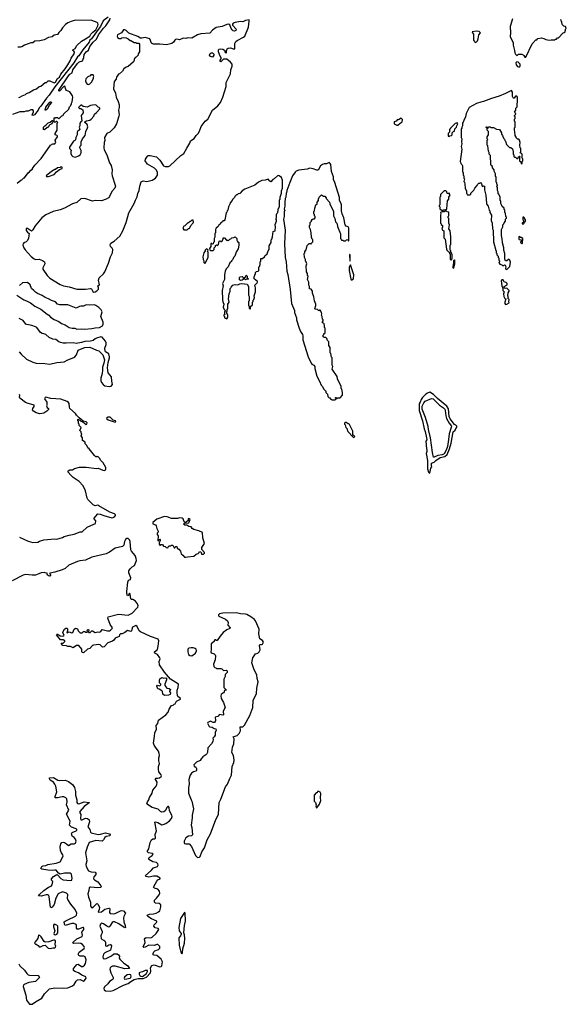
# Model space of a CAD drawing. Extents: x 2293139 to 2515392, y 824115 to 1006937.
# Tile 382 of 417: x 2498313 to 2506740, y 856242 to 871420. Entities that reach past the tile are written whole.
import ezdxf

# ---------------------------------------------------------------- set-up
doc = ezdxf.new("R2010")
doc.units = 0

msp = doc.modelspace()

# ---------------------------------------------------------------- linework, layer by layer
at = {"layer": '0CON10XD'}
for points in [[(2499675, 871459), (2499598, 871402), (2499556, 871315), (2499525, 871267), (2499418, 871125), (2499395, 871105), (2499382, 871075), (2499287, 870953), (2499225, 870862), (2499205, 870845), (2499145, 870755), (2498857, 870383), (2498767, 870255), (2498728, 870212), (2498640, 870085), (2498611, 870059), (2498595, 870025), (2498539, 869955), (2498515, 869942), (2498507, 869947), (2498509, 869965), (2498527, 869997), (2498527, 870017), (2498515, 870030), (2498485, 870028), (2498445, 870010), (2498405, 870008), (2498382, 869998), (2498315, 869998), (2498202, 869958)], [(2498275, 868900), (2498332, 868948), (2498345, 868950), (2498375, 868980), (2498385, 868980), (2498443, 869057), (2498466, 869074), (2498485, 869100), (2498510, 869115), (2498510, 869125), (2498544, 869176), (2498645, 869280), (2498668, 869315), (2498787, 869483), (2498825, 869508), (2498855, 869508), (2498872, 869525), (2498860, 869565), (2498897, 869613), (2498898, 869625), (2498890, 869635), (2498860, 869645), (2498860, 869665), (2498890, 869715), (2498890, 869825), (2498900, 869835), (2498885, 869850), (2498875, 869850), (2498865, 869840), (2498842, 869842), (2498842, 869898), (2498855, 869910), (2498865, 869900), (2498875, 869910), (2498895, 869910), (2498915, 869890), (2498962, 869938), (2498978, 869942), (2498988, 869952), (2498990, 869965), (2499068, 870042), (2499080, 870075), (2499100, 870095), (2499100, 870105), (2499110, 870115), (2499110, 870135), (2499120, 870155), (2499132, 870225), (2499127, 870245), (2499085, 870307), (2499036, 870326), (2499022, 870342), (2499008, 870395), (2498995, 870392), (2498925, 870320), (2498915, 870322), (2498917, 870335), (2499063, 870555), (2499085, 870578), (2499120, 870600), (2499130, 870645), (2499204, 870746), (2499225, 870766), (2499245, 870776), (2499271, 870779), (2499282, 870788), (2499302, 870835), (2499305, 870885), (2499335, 870926), (2499372, 870948), (2499395, 871007), (2499447, 871075), (2499498, 871122), (2499530, 871185), (2499603, 871287), (2499643, 871327), (2499701, 871419), (2499707, 871445)], [(2498298, 870222), (2498317, 870223), (2498353, 870247), (2498400, 870265), (2498418, 870282), (2498460, 870295), (2498523, 870337), (2498570, 870355), (2498615, 870390), (2498637, 870393), (2498705, 870450), (2498727, 870453), (2498753, 870477), (2498775, 870478), (2498845, 870446), (2498864, 870455), (2498897, 870513), (2498925, 870536), (2498948, 870582), (2499015, 870663), (2499055, 870722), (2499091, 870785), (2499104, 870825), (2499151, 870895), (2499157, 870917), (2499146, 870936), (2499132, 870945), (2499132, 870955), (2499166, 870974), (2499196, 871024), (2499265, 871090), (2499328, 871125), (2499395, 871166), (2499411, 871199), (2499440, 871230), (2499487, 871263), (2499517, 871325), (2499520, 871345), (2499515, 871366), (2499505, 871377), (2499425, 871405), (2499175, 871412), (2499105, 871393), (2499055, 871369), (2499021, 871345), (2498973, 871295), (2498949, 871251), (2498915, 871222), (2498903, 871197), (2498895, 871192), (2498845, 871182), (2498815, 871158), (2498755, 871146), (2498689, 871111), (2498625, 871096), (2498545, 871087), (2498515, 871062), (2498485, 871062), (2498458, 871055), (2498388, 871025), (2498345, 870999), (2498325, 870994), (2498285, 870997)], [(2499455, 867221), (2499475, 867223), (2499502, 867238), (2499526, 867265), (2499528, 867285), (2499519, 867315), (2499541, 867335), (2499529, 867405), (2499538, 867442), (2499605, 867503), (2499625, 867532), (2499681, 867665), (2499712, 867765), (2499741, 867825), (2499748, 867878), (2499739, 867899), (2499714, 867925), (2499708, 867955), (2499720, 867975), (2499769, 868005), (2499857, 868085), (2499901, 868165), (2499956, 868295), (2499997, 868443), (2500076, 868584), (2500100, 868640), (2500125, 868690), (2500132, 868738), (2500156, 868785), (2500166, 868854), (2500185, 868920), (2500215, 868936), (2500275, 868924), (2500355, 868945), (2500405, 868977), (2500437, 869025), (2500435, 869068), (2500417, 869107), (2500392, 869132), (2500285, 869194), (2500247, 869245), (2500250, 869270), (2500282, 869318), (2500295, 869326), (2500325, 869326), (2500424, 869304), (2500475, 869253), (2500530, 869165), (2500555, 869157), (2500605, 869157), (2500625, 869167), (2500795, 869325), (2500841, 869355), (2500891, 869441), (2500934, 869515), (2500946, 869554), (2501005, 869587), (2501035, 869635), (2501065, 869666), (2501085, 869700), (2501108, 869775), (2501172, 869855), (2501212, 869888), (2501286, 870025), (2501365, 870091), (2501411, 870145), (2501446, 870225), (2501495, 870390), (2501495, 870450), (2501561, 870585), (2501569, 870645), (2501586, 870705), (2501587, 870735), (2501563, 870763), (2501505, 870810), (2501455, 870810), (2501415, 870770), (2501403, 870783), (2501402, 870795), (2501420, 870815), (2501420, 870835), (2501402, 870855), (2501379, 870925), (2501380, 870955), (2501388, 870965), (2501415, 870973), (2501447, 870967), (2501468, 870948), (2501480, 870915), (2501495, 870910), (2501500, 870915), (2501500, 870945), (2501508, 870952), (2501512, 870968), (2501525, 870980), (2501565, 870988), (2501605, 870970), (2501628, 870972), (2501628, 871032), (2501632, 871055), (2501647, 871083), (2501665, 871098), (2501765, 871148), (2501782, 871165), (2501841, 871305), (2501851, 871395), (2501848, 871418), (2501792, 871405), (2501755, 871387), (2501715, 871390), (2501635, 871379), (2501602, 871365), (2501592, 871352), (2501592, 871335), (2501652, 871275), (2501643, 871255), (2501625, 871241), (2501605, 871246), (2501586, 871265), (2501573, 871285), (2501553, 871343), (2501535, 871349), (2501505, 871346), (2501435, 871313), (2501342, 871298), (2501283, 871257), (2501245, 871210), (2501105, 871202), (2501056, 871184), (2500965, 871136), (2500905, 871141), (2500875, 871131), (2500845, 871135), (2500825, 871131), (2500775, 871107), (2500735, 871118), (2500716, 871115), (2500703, 871105), (2500686, 871075), (2500656, 871054), (2500575, 871030), (2500475, 871042), (2500375, 871042), (2500345, 871058), (2500320, 871125), (2500245, 871147), (2500195, 871134), (2500175, 871136), (2500135, 871160), (2499995, 871210), (2499955, 871255), (2499935, 871264), (2499915, 871262), (2499881, 871219), (2499823, 871185), (2499813, 871165), (2499822, 871145), (2499845, 871130), (2499875, 871130), (2499885, 871140), (2499913, 871147), (2499955, 871142), (2499986, 871126), (2500015, 871100), (2500025, 871100), (2500075, 871070), (2500105, 871070), (2500115, 871060), (2500148, 871058), (2500160, 871045), (2500160, 870925), (2500140, 870895), (2500138, 870872), (2500108, 870842), (2500092, 870838), (2500088, 870822), (2500080, 870815), (2500080, 870795), (2500065, 870770), (2499985, 870700), (2499955, 870690), (2499920, 870660), (2499896, 870624), (2499850, 870585), (2499835, 870580), (2499804, 870536), (2499802, 870515), (2499798, 870502), (2499770, 870465), (2499759, 870355), (2499788, 870285), (2499798, 870225), (2499829, 870159), (2499844, 870105), (2499847, 870065), (2499837, 870025), (2499846, 869955), (2499843, 869935), (2499806, 869815), (2499768, 869755), (2499703, 869685), (2499655, 869663), (2499621, 869605), (2499627, 869555), (2499614, 869526), (2499610, 869445), (2499613, 869413), (2499654, 869335), (2499699, 869215), (2499722, 869172), (2499739, 869105), (2499734, 869045), (2499739, 869015), (2499785, 868868), (2499789, 868855), (2499780, 868825), (2499731, 868769), (2499698, 868695), (2499681, 868675), (2499648, 868652), (2499575, 868626), (2499475, 868632), (2499435, 868623), (2499315, 868661), (2499255, 868659), (2499195, 868604), (2499128, 868582), (2499005, 868514), (2498935, 868487), (2498830, 868465), (2498716, 868414), (2498653, 868367), (2498550, 868240), (2498515, 868182), (2498495, 868162), (2498433, 868203), (2498415, 868203), (2498415, 868172), (2498435, 868144), (2498458, 868125), (2498456, 868095), (2498448, 868045), (2498428, 868012), (2498413, 867997), (2498375, 867979), (2498366, 867965), (2498363, 867943), (2498375, 867901), (2498395, 867871), (2498489, 867769), (2498535, 867732), (2498555, 867724), (2498615, 867727), (2498665, 867710), (2498695, 867687), (2498702, 867655), (2498668, 867595), (2498670, 867575), (2498738, 867478), (2498777, 867437), (2498935, 867337), (2498986, 867316), (2499075, 867301), (2499195, 867264), (2499325, 867266), (2499405, 867278), (2499420, 867270), (2499438, 867228), (2499455, 867221)], [(2505911, 871435), (2505872, 871315), (2505879, 871215), (2505875, 871160), (2505922, 871065), (2505920, 871025), (2505943, 870945), (2505945, 870910), (2505955, 870890), (2505975, 870870), (2505988, 870872), (2506005, 870890), (2506055, 870890), (2506088, 870868), (2506090, 870855), (2506102, 870842), (2506115, 870840)], [(2506115, 870840), (2506215, 871050), (2506272, 871108), (2506285, 871110), (2506302, 871128), (2506355, 871140), (2506392, 871132), (2506423, 871113), (2506475, 871102), (2506505, 871110), (2506565, 871110), (2506572, 871118), (2506588, 871122), (2506602, 871138), (2506618, 871142), (2506692, 871218), (2506708, 871222), (2506720, 871235), (2506722, 871248), (2506730, 871255), (2506730, 871275), (2506740, 871285), (2506730, 871315), (2506702, 871322), (2506682, 871342), (2506678, 871358), (2506670, 871365), (2506670, 871385), (2506660, 871395), (2506660, 871415), (2506650, 871425)], [(2505345, 871070), (2505370, 871095), (2505382, 871125), (2505392, 871185), (2505418, 871215), (2505395, 871239), (2505355, 871242), (2505288, 871232), (2505292, 871215), (2505310, 871195), (2505310, 871105), (2505322, 871082), (2505332, 871072), (2505345, 871070)], [(2501285, 870840), (2501255, 870853), (2501241, 870875), (2501250, 870900), (2501265, 870908), (2501285, 870908), (2501307, 870887), (2501308, 870875), (2501285, 870840)], [(2506015, 870688), (2506028, 870705), (2506030, 870735), (2506000, 870765), (2505975, 870772), (2505964, 870756), (2505965, 870722), (2505986, 870696), (2506015, 870688)], [(2499375, 870423), (2499395, 870432), (2499418, 870455), (2499450, 870515), (2499450, 870535), (2499458, 870545), (2499445, 870570), (2499412, 870568), (2499398, 870552), (2499365, 870540), (2499333, 870507), (2499328, 870475), (2499337, 870447), (2499355, 870428), (2499375, 870423)], [(2505825, 867570), (2505870, 867615), (2505877, 867683), (2505868, 867715), (2505855, 867730), (2505825, 867700), (2505802, 867702), (2505798, 867718), (2505790, 867725), (2505792, 867815), (2505778, 867865), (2505777, 867903), (2505758, 867978), (2505753, 868043), (2505740, 868095), (2505740, 868165), (2505743, 868187), (2505760, 868225), (2505760, 868255), (2505778, 868272), (2505782, 868288), (2505800, 868315), (2505800, 868345), (2505818, 868362), (2505820, 868375), (2505810, 868385), (2505800, 868435), (2505790, 868445), (2505790, 868485), (2505780, 868495), (2505780, 868515), (2505752, 868542), (2505748, 868558), (2505730, 868585), (2505730, 868625), (2505720, 868635), (2505718, 868685), (2505698, 868728), (2505690, 868735), (2505690, 868765), (2505680, 868785), (2505680, 868835), (2505670, 868845), (2505678, 868875), (2505670, 868885), (2505670, 868905), (2505660, 868915), (2505660, 868995), (2505650, 869005), (2505648, 869045), (2505630, 869085), (2505627, 869107), (2505600, 869135), (2505600, 869155), (2505583, 869173), (2505578, 869188), (2505570, 869325), (2505550, 869345), (2505550, 869375), (2505540, 869395), (2505530, 869475), (2505520, 869485), (2505520, 869565), (2505530, 869575), (2505520, 869585), (2505520, 869615), (2505540, 869645), (2505540, 869695), (2505520, 869715), (2505520, 869750), (2505500, 869765), (2505515, 869770), (2505520, 869750), (2505535, 869750), (2505542, 869768), (2505565, 869770), (2505575, 869760), (2505615, 869760), (2505665, 869730), (2505708, 869728), (2505740, 869675), (2505740, 869655), (2505757, 869637), (2505770, 869595), (2505787, 869577), (2505790, 869555), (2505800, 869545), (2505820, 869495), (2505862, 869452), (2505885, 869450), (2505908, 869428), (2505920, 869385), (2505920, 869345), (2505930, 869335), (2505932, 869312), (2505942, 869302), (2505958, 869298), (2505975, 869280), (2505995, 869280), (2506002, 869308), (2506018, 869318), (2506030, 869305), (2506020, 869295), (2506020, 869245), (2506038, 869228), (2506045, 869200), (2506058, 869202), (2506060, 869235), (2506070, 869245), (2506070, 869275), (2506060, 869285), (2506060, 869345), (2506048, 869358), (2506030, 869365), (2506032, 869378), (2506040, 869385), (2506040, 869435), (2506030, 869445), (2506022, 869485), (2506028, 869525), (2506020, 869565), (2506008, 869578), (2505985, 869580), (2505972, 869592), (2505968, 869608), (2505950, 869635), (2505948, 869695), (2505940, 869715), (2505940, 869755), (2505950, 869765), (2505950, 869845), (2505940, 869855), (2505940, 869885), (2505950, 869895), (2505950, 869925), (2505942, 869932), (2505940, 869945), (2505960, 869965), (2505958, 869978), (2505940, 869995), (2505960, 870025), (2505962, 870058), (2505980, 870075), (2505980, 870135), (2505990, 870145), (2505990, 870225), (2505975, 870240), (2505955, 870240), (2505938, 870212), (2505925, 870210), (2505920, 870215), (2505912, 870235), (2505912, 870305), (2505895, 870330), (2505805, 870283), (2505705, 870242), (2505585, 870206), (2505463, 870157), (2505420, 870150), (2505355, 870127), (2505241, 870065), (2505198, 869975), (2505185, 869920), (2505158, 869865), (2505152, 869838), (2505140, 869825), (2505140, 869785), (2505130, 869765), (2505130, 869745), (2505120, 869735), (2505120, 869605), (2505128, 869585), (2505122, 869535), (2505128, 869505), (2505120, 869465), (2505130, 869425), (2505102, 869235), (2505110, 869225), (2505112, 869202), (2505128, 869188), (2505138, 869165), (2505140, 869075), (2505150, 869065), (2505150, 869025), (2505160, 869015), (2505160, 868975), (2505168, 868965), (2505160, 868925), (2505170, 868915), (2505178, 868885), (2505180, 868825), (2505200, 868775), (2505200, 868745), (2505208, 868738), (2505212, 868722), (2505258, 868722), (2505268, 868732), (2505270, 868745), (2505315, 868790), (2505330, 868825), (2505368, 868862), (2505372, 868878), (2505392, 868898), (2505405, 868900), (2505415, 868910), (2505432, 868892), (2505442, 868852), (2505455, 868850), (2505465, 868860), (2505480, 868855), (2505480, 868795), (2505498, 868715), (2505510, 868585), (2505515, 868570), (2505537, 868547), (2505553, 868483), (2505560, 868475), (2505560, 868445), (2505588, 868405), (2505582, 868325), (2505598, 868285), (2505602, 868195), (2505612, 868175), (2505620, 867995), (2505653, 867863), (2505660, 867855), (2505660, 867825), (2505668, 867818), (2505670, 867795), (2505690, 867775), (2505690, 867755), (2505700, 867745), (2505700, 867715), (2505710, 867705), (2505710, 867685), (2505702, 867675), (2505715, 867650), (2505745, 867640), (2505755, 867630), (2505775, 867630), (2505785, 867640), (2505798, 867638), (2505808, 867615), (2505802, 867585), (2505810, 867575), (2505825, 867570)], [(2498715, 870023), (2498704, 870025), (2498715, 870071), (2498775, 870149), (2498786, 870156), (2498800, 870155), (2498802, 870145), (2498773, 870107), (2498737, 870043), (2498715, 870023)], [(2499175, 869303), (2499221, 869319), (2499243, 869337), (2499258, 869365), (2499262, 869405), (2499238, 869445), (2499245, 869470), (2499262, 869488), (2499258, 869535), (2499280, 869585), (2499320, 869635), (2499332, 869695), (2499359, 869751), (2499362, 869768), (2499352, 869805), (2499318, 869835), (2499318, 869845), (2499345, 869859), (2499395, 869870), (2499416, 869884), (2499457, 869935), (2499467, 869965), (2499495, 869987), (2499548, 870045), (2499550, 870055), (2499540, 870065), (2499525, 870070), (2499491, 870101), (2499475, 870106), (2499435, 870103), (2499404, 870096), (2499355, 870072), (2499293, 870083), (2499265, 870100), (2499255, 870100), (2499220, 870065), (2499233, 870053), (2499255, 870050), (2499285, 870030), (2499292, 869985), (2499258, 869942), (2499270, 869855), (2499254, 869846), (2499242, 869825), (2499239, 869781), (2499228, 869765), (2499238, 869725), (2499232, 869715), (2499203, 869697), (2499198, 869685), (2499200, 869645), (2499178, 869602), (2499171, 869569), (2499163, 869557), (2499144, 869546), (2499080, 869455), (2499080, 869435), (2499110, 869405), (2499102, 869398), (2499103, 869355), (2499113, 869333), (2499133, 869313), (2499175, 869303)], [(2498695, 869720), (2498680, 869725), (2498680, 869765), (2498700, 869785), (2498718, 869792), (2498752, 869828), (2498785, 869840), (2498812, 869868), (2498818, 869868), (2498828, 869858), (2498830, 869845), (2498812, 869828), (2498810, 869815), (2498775, 869800), (2498760, 869785), (2498755, 869770), (2498745, 869760), (2498735, 869760), (2498695, 869720)], [(2504125, 869792), (2504145, 869794), (2504176, 869824), (2504209, 869845), (2504212, 869882), (2504195, 869900), (2504155, 869878), (2504135, 869880), (2504115, 869858), (2504084, 869845), (2504085, 869812), (2504125, 869792)], [(2504935, 869620), (2504945, 869630), (2504968, 869632), (2504980, 869645), (2504982, 869678), (2505002, 869698), (2505018, 869702), (2505020, 869735), (2505048, 869762), (2505050, 869785), (2505070, 869815), (2505058, 869828), (2505025, 869820), (2504953, 869747), (2504940, 869725), (2504940, 869685), (2504920, 869665), (2504920, 869625), (2504935, 869620)], [(2498725, 869000), (2498755, 869002), (2498845, 869034), (2498880, 869075), (2498925, 869110), (2498970, 869125), (2498968, 869148), (2498945, 869150), (2498935, 869140), (2498895, 869138), (2498865, 869110), (2498855, 869110), (2498805, 869080), (2498720, 869015), (2498725, 869000)], [(2503175, 865560), (2503190, 865575), (2503180, 865585), (2503182, 865598), (2503190, 865595), (2503190, 865580), (2503205, 865580), (2503215, 865590), (2503255, 865590), (2503288, 865632), (2503290, 865675), (2503280, 865725), (2503270, 865735), (2503270, 865765), (2503212, 865885), (2503205, 865920), (2503132, 866035), (2503140, 866075), (2503132, 866095), (2503130, 866205), (2503120, 866215), (2503110, 866275), (2503100, 866285), (2503100, 866365), (2503080, 866395), (2503080, 866455), (2503060, 866475), (2503050, 866505), (2503035, 866520), (2503005, 866522), (2502993, 866533), (2502990, 866555), (2503000, 866565), (2503000, 866575), (2503020, 866595), (2503020, 866665), (2503012, 866675), (2503012, 866705), (2503005, 866730), (2502974, 866754), (2502990, 866775), (2502990, 866795), (2502980, 866805), (2502978, 866845), (2502968, 866865), (2502972, 866885), (2502968, 866905), (2502945, 866940), (2502935, 866940), (2502925, 866930), (2502905, 866950), (2502868, 866958), (2502862, 866965), (2502880, 867015), (2502880, 867035), (2502858, 867085), (2502847, 867145), (2502828, 867205), (2502826, 867236), (2502808, 867268), (2502783, 867273), (2502780, 867305), (2502768, 867328), (2502768, 867375), (2502752, 867415), (2502758, 867465), (2502750, 867475), (2502748, 867505), (2502732, 867535), (2502730, 867625), (2502738, 867655), (2502730, 867685), (2502720, 867695), (2502720, 867725), (2502702, 867755), (2502700, 867815), (2502710, 867825), (2502710, 867845), (2502727, 867873), (2502743, 867937), (2502775, 867970), (2502795, 867970), (2502805, 867960), (2502810, 867975), (2502830, 867995), (2502830, 868025), (2502820, 868035), (2502812, 868065), (2502808, 868135), (2502797, 868187), (2502780, 868215), (2502780, 868245), (2502790, 868255), (2502790, 868295), (2502810, 868315), (2502810, 868325), (2502822, 868338), (2502835, 868350), (2502858, 868352), (2502870, 868365), (2502868, 868388), (2502860, 868395), (2502860, 868415), (2502850, 868425), (2502850, 868465), (2502857, 868473), (2502862, 868512), (2502880, 868565), (2502898, 868582), (2502900, 868605), (2502920, 868635), (2502920, 868665), (2502930, 868675), (2502930, 868685), (2502965, 868720), (2502995, 868700), (2503015, 868700), (2503040, 868675), (2503040, 868665), (2503087, 868607), (2503093, 868583), (2503150, 868465), (2503152, 868395), (2503172, 868355), (2503183, 868303), (2503200, 868285), (2503207, 868267), (2503213, 868233), (2503257, 868117), (2503260, 868045), (2503268, 868038), (2503272, 868022), (2503295, 868020), (2503305, 868010), (2503335, 868010), (2503352, 868028), (2503365, 868030), (2503382, 868012), (2503387, 868013), (2503385, 868208), (2503375, 868227), (2503345, 868236), (2503330, 868255), (2503310, 868365), (2503286, 868425), (2503276, 868475), (2503274, 868565), (2503265, 868596), (2503241, 868631), (2503245, 868677), (2503169, 868909), (2503152, 868955), (2503151, 868995), (2503122, 869082), (2503110, 869185), (2503101, 869205), (2503085, 869219), (2503045, 869197), (2503005, 869200), (2502981, 869189), (2502952, 869165), (2502915, 869102), (2502895, 869100), (2502835, 869122), (2502785, 869130), (2502745, 869117), (2502615, 869101), (2502576, 869084), (2502560, 869070), (2502519, 869011), (2502475, 868910), (2502433, 868787), (2502427, 868753), (2502420, 868745), (2502418, 868685), (2502408, 868662), (2502402, 868605), (2502402, 868545), (2502392, 868505), (2502398, 868475), (2502392, 868465), (2502392, 868385), (2502378, 868345), (2502403, 868173), (2502396, 867965), (2502403, 867755), (2502419, 867685), (2502429, 867545), (2502445, 867490), (2502481, 867261), (2502504, 867045), (2502547, 866935), (2502548, 866905), (2502580, 866825), (2502580, 866795), (2502623, 866665), (2502644, 866614), (2502674, 866565), (2502680, 866545), (2502676, 866484), (2502760, 866225), (2502804, 866125), (2502815, 866110), (2502848, 866095), (2502862, 866075), (2502863, 866045), (2502892, 865925), (2502937, 865847), (2502962, 865785), (2502982, 865765), (2502995, 865730), (2503030, 865695), (2503033, 865673), (2503057, 865647), (2503065, 865610), (2503085, 865590), (2503098, 865588), (2503102, 865572), (2503115, 865570), (2503125, 865560), (2503175, 865560)], [(2501505, 866810), (2501520, 866835), (2501520, 866875), (2501512, 866882), (2501500, 866915), (2501510, 866925), (2501510, 866955), (2501520, 866965), (2501520, 867035), (2501540, 867065), (2501532, 867115), (2501542, 867195), (2501560, 867235), (2501560, 867275), (2501570, 867285), (2501572, 867298), (2501600, 867325), (2501635, 867340), (2501675, 867332), (2501705, 867348), (2501735, 867352), (2501820, 867345), (2501840, 867305), (2501840, 867175), (2501850, 867155), (2501850, 867085), (2501840, 867075), (2501840, 867015), (2501850, 867005), (2501850, 866975), (2501865, 866960), (2501870, 866965), (2501872, 866998), (2501900, 867025), (2501900, 867065), (2501910, 867075), (2501910, 867095), (2501920, 867105), (2501932, 867138), (2501930, 867165), (2501948, 867225), (2501948, 867285), (2501940, 867325), (2501976, 867364), (2501980, 867375), (2501980, 867385), (2501930, 867425), (2501930, 867455), (2501950, 867505), (2501950, 867525), (2501965, 867540), (2501988, 867542), (2502000, 867555), (2502000, 867605), (2502010, 867615), (2502020, 867645), (2502020, 867685), (2502030, 867695), (2502032, 867738), (2502055, 867740), (2502088, 867762), (2502092, 867778), (2502128, 867812), (2502142, 867858), (2502160, 867875), (2502160, 867935), (2502190, 867985), (2502190, 868025), (2502200, 868035), (2502210, 868075), (2502220, 868155), (2502250, 868165), (2502258, 868225), (2502252, 868265), (2502270, 868315), (2502270, 868335), (2502262, 868345), (2502270, 868365), (2502270, 868415), (2502275, 868430), (2502290, 868445), (2502290, 868465), (2502300, 868475), (2502300, 868505), (2502310, 868515), (2502320, 868545), (2502320, 868645), (2502330, 868655), (2502330, 868685), (2502350, 868745), (2502348, 868782), (2502362, 868825), (2502363, 868945), (2502350, 868985), (2502315, 869012), (2502305, 869018), (2502285, 869012), (2502235, 868968), (2502215, 868957), (2502185, 868922), (2502168, 868928), (2502145, 868962), (2502095, 868947), (2502045, 868940), (2501996, 868914), (2501940, 868870), (2501785, 868807), (2501745, 868782), (2501705, 868740), (2501683, 868737), (2501665, 868720), (2501655, 868720), (2501630, 868695), (2501625, 868680), (2501592, 868648), (2501590, 868635), (2501560, 868595), (2501560, 868585), (2501530, 868535), (2501520, 868485), (2501510, 868475), (2501507, 868453), (2501498, 868442), (2501477, 868333), (2501465, 868320), (2501442, 868318), (2501438, 868302), (2501410, 868285), (2501410, 868275), (2501385, 868250), (2501375, 868230), (2501340, 868205), (2501332, 868185), (2501330, 868135), (2501320, 868125), (2501320, 868065), (2501310, 868045), (2501310, 867995), (2501300, 867985), (2501298, 867962), (2501285, 867960), (2501275, 867970), (2501262, 867968), (2501260, 867925), (2501240, 867895), (2501242, 867872), (2501255, 867860), (2501298, 867862), (2501310, 867875), (2501310, 867905), (2501330, 867925), (2501332, 867938), (2501345, 867950), (2501355, 867940), (2501368, 867942), (2501380, 867955), (2501390, 868005), (2501405, 868010), (2501415, 868000), (2501428, 868002), (2501450, 868035), (2501452, 868058), (2501468, 868058), (2501502, 868022), (2501515, 868020), (2501525, 868010), (2501552, 868038), (2501568, 868042), (2501582, 868058), (2501615, 868060), (2501622, 868068), (2501635, 868070), (2501658, 868048), (2501662, 868022), (2501668, 868018), (2501672, 868002), (2501690, 867985), (2501692, 867945), (2501682, 867885), (2501653, 867847), (2501647, 867823), (2501630, 867775), (2501610, 867755), (2501600, 867725), (2501580, 867705), (2501578, 867692), (2501555, 867670), (2501525, 867610), (2501495, 867580), (2501478, 867545), (2501468, 867485), (2501468, 867415), (2501438, 867355), (2501448, 867315), (2501433, 867245), (2501438, 867105), (2501443, 867073), (2501460, 867035), (2501452, 866988), (2501463, 866953), (2501480, 866935), (2501480, 866925), (2501470, 866915), (2501470, 866885), (2501480, 866875), (2501462, 866868), (2501460, 866855), (2501470, 866845), (2501472, 866822), (2501505, 866810)], [(2504835, 868480), (2504843, 868487), (2504875, 868490), (2504900, 868505), (2504910, 868625), (2504930, 868655), (2504930, 868685), (2504948, 868715), (2504940, 868725), (2504938, 868748), (2504925, 868740), (2504902, 868742), (2504900, 868765), (2504885, 868780), (2504855, 868780), (2504842, 868768), (2504800, 868725), (2504800, 868695), (2504790, 868685), (2504790, 868565), (2504782, 868558), (2504780, 868545), (2504790, 868535), (2504790, 868505), (2504825, 868480), (2504835, 868480)], [(2504975, 867720), (2504982, 867755), (2504980, 867805), (2504972, 867812), (2504970, 867825), (2504960, 867835), (2504960, 867855), (2504950, 867865), (2504950, 867945), (2504960, 867955), (2504960, 868075), (2504948, 868165), (2504930, 868195), (2504938, 868255), (2504930, 868285), (2504930, 868355), (2504920, 868365), (2504920, 868385), (2504930, 868395), (2504930, 868455), (2504905, 868460), (2504895, 868470), (2504875, 868470), (2504855, 868460), (2504825, 868460), (2504800, 868445), (2504808, 868425), (2504800, 868405), (2504800, 868365), (2504808, 868355), (2504800, 868345), (2504800, 868285), (2504810, 868275), (2504812, 868262), (2504830, 868245), (2504830, 868215), (2504822, 868205), (2504830, 868175), (2504850, 868165), (2504850, 868055), (2504870, 868035), (2504893, 867883), (2504900, 867865), (2504922, 867842), (2504938, 867838), (2504940, 867815), (2504950, 867805), (2504950, 867725), (2504975, 867720)], [(2506075, 868270), (2506090, 868285), (2506092, 868298), (2506110, 868315), (2506110, 868335), (2506085, 868378), (2506070, 868375), (2506070, 868335), (2506080, 868325), (2506080, 868305), (2506060, 868285), (2506062, 868272), (2506075, 868270)], [(2500895, 868180), (2500915, 868200), (2500925, 868200), (2500938, 868212), (2500952, 868248), (2500968, 868262), (2500970, 868275), (2500990, 868295), (2500988, 868328), (2500965, 868330), (2500945, 868310), (2500935, 868310), (2500915, 868290), (2500905, 868290), (2500858, 868242), (2500842, 868235), (2500830, 868205), (2500842, 868182), (2500895, 868180)], [(2506055, 867962), (2506067, 867977), (2506068, 868045), (2506045, 868060), (2506035, 868060), (2506015, 868080), (2506010, 868075), (2506008, 868038), (2506015, 868030), (2506048, 868028), (2506032, 867985), (2506055, 867962)], [(2501165, 867660), (2501178, 867672), (2501182, 867688), (2501220, 867755), (2501220, 867835), (2501210, 867845), (2501212, 867858), (2501220, 867865), (2501195, 867890), (2501170, 867865), (2501170, 867855), (2501152, 867825), (2501138, 867762), (2501140, 867725), (2501150, 867705), (2501150, 867675), (2501165, 867660)], [(2503405, 867700), (2503410, 867705), (2503410, 867785), (2503405, 867800), (2503395, 867800), (2503400, 867705), (2503405, 867700)], [(2503425, 867410), (2503435, 867412), (2503457, 867425), (2503462, 867488), (2503415, 867640), (2503390, 867605), (2503390, 867555), (2503418, 867418), (2503425, 867410)], [(2505005, 867590), (2505022, 867655), (2505020, 867715), (2505015, 867720), (2505000, 867705), (2505000, 867675), (2504988, 867615), (2504990, 867595), (2505005, 867590)], [(2501715, 867400), (2501702, 867412), (2501700, 867445), (2501712, 867458), (2501745, 867460), (2501758, 867448), (2501760, 867415), (2501745, 867402), (2501715, 867400)], [(2501795, 867410), (2501780, 867425), (2501780, 867445), (2501798, 867462), (2501805, 867480), (2501820, 867465), (2501820, 867440), (2501840, 867425), (2501835, 867420), (2501805, 867420), (2501795, 867410)], [(2498271, 867171), (2498375, 867102), (2498418, 867088), (2498480, 867055), (2498545, 867004), (2498637, 866955), (2498735, 866879), (2498764, 866864), (2498790, 866835), (2498845, 866796), (2498915, 866766), (2498955, 866737), (2499015, 866714), (2499076, 866676), (2499124, 866664), (2499165, 866664), (2499195, 866651), (2499265, 866655), (2499315, 866647), (2499425, 866659), (2499475, 866672), (2499545, 866677), (2499590, 866700), (2499602, 866725), (2499600, 866755), (2499566, 866845), (2499585, 866915), (2499570, 866945), (2499534, 866984), (2499485, 867016), (2499465, 867022), (2499385, 867017), (2499335, 867022), (2499295, 867006), (2499255, 867004), (2499233, 866997), (2499185, 866971), (2499055, 867022), (2498930, 867025), (2498895, 867037), (2498865, 867069), (2498805, 867089), (2498758, 867118), (2498706, 867136), (2498658, 867168), (2498585, 867197), (2498555, 867217), (2498533, 867245), (2498496, 867276), (2498472, 867335), (2498435, 867367), (2498355, 867364), (2498309, 867321)], [(2505805, 867028), (2505825, 867032), (2505860, 867055), (2505852, 867075), (2505860, 867105), (2505840, 867125), (2505850, 867145), (2505838, 867165), (2505843, 867207), (2505860, 867235), (2505860, 867245), (2505828, 867278), (2505815, 867282), (2505795, 867278), (2505782, 867285), (2505784, 867306), (2505830, 867335), (2505830, 867355), (2505815, 867370), (2505781, 867381), (2505768, 867408), (2505748, 867412), (2505738, 867395), (2505744, 867315), (2505760, 867275), (2505763, 867243), (2505780, 867225), (2505773, 867195), (2505778, 867155), (2505794, 867124), (2505810, 867115), (2505793, 867065), (2505792, 867045), (2505805, 867028)], [(2499694, 865766), (2499725, 865771), (2499745, 865795), (2499731, 865845), (2499726, 865915), (2499677, 865975), (2499669, 866055), (2499677, 866135), (2499698, 866205), (2499698, 866225), (2499685, 866269), (2499638, 866298), (2499629, 866310), (2499623, 866355), (2499645, 866413), (2499645, 866436), (2499635, 866465), (2499585, 866525), (2499565, 866532), (2499495, 866511), (2499475, 866501), (2499445, 866474), (2499405, 866463), (2499315, 866461), (2499265, 866443), (2499185, 866428), (2499135, 866437), (2499031, 866431), (2498985, 866434), (2498944, 866444), (2498915, 866456), (2498869, 866489), (2498825, 866497), (2498765, 866519), (2498715, 866569), (2498685, 866579), (2498661, 866581), (2498635, 866597), (2498575, 866674), (2498557, 866687), (2498498, 866708), (2498425, 866719), (2498405, 866728), (2498365, 866781), (2498303, 866815)], [(2498305, 866299), (2498335, 866265), (2498416, 866185), (2498515, 866141), (2498565, 866127), (2498700, 866120), (2498775, 866109), (2498885, 866137), (2498996, 866145), (2499055, 866178), (2499145, 866212), (2499165, 866225), (2499189, 866255), (2499216, 866324), (2499225, 866332), (2499315, 866367), (2499395, 866371), (2499495, 866325), (2499535, 866315), (2499594, 866255), (2499618, 866175), (2499608, 866125), (2499587, 866065), (2499588, 866018), (2499584, 865965), (2499562, 865892), (2499563, 865855), (2499573, 865825), (2499598, 865795), (2499627, 865775), (2499694, 865766)], [(2498312, 863442), (2498445, 863382), (2498515, 863359), (2498593, 863367), (2498618, 863382), (2498685, 863401), (2498855, 863419), (2498886, 863414), (2498974, 863436), (2498998, 863452), (2499075, 863476), (2499155, 863488), (2499245, 863523), (2499275, 863527), (2499355, 863598), (2499409, 863621), (2499482, 863655), (2499488, 863695), (2499460, 863725), (2499460, 863735), (2499518, 863802), (2499555, 863799), (2499612, 863775), (2499735, 863741), (2499755, 863744), (2499773, 863755), (2499790, 863775), (2499791, 863785), (2499775, 863804), (2499700, 863830), (2499535, 863928), (2499515, 863934), (2499475, 863928), (2499445, 863940), (2499365, 864024), (2499353, 864043), (2499329, 864155), (2499308, 864205), (2499287, 864237), (2499229, 864299), (2499138, 864365), (2499101, 864401), (2499060, 864445), (2499060, 864465), (2499085, 864480), (2499125, 864480), (2499158, 864502), (2499235, 864522), (2499335, 864522), (2499495, 864503), (2499525, 864508), (2499595, 864477), (2499625, 864472), (2499638, 864482), (2499642, 864495), (2499640, 864515), (2499598, 864588), (2499562, 864625), (2499545, 864660), (2499525, 864680), (2499515, 864680), (2499505, 864690), (2499498, 864682), (2499485, 864680), (2499465, 864700), (2499386, 864806), (2499365, 864820), (2499350, 864855), (2499323, 864883), (2499320, 864905), (2499280, 864935), (2499280, 864975), (2499260, 865005), (2499270, 865035), (2499260, 865045), (2499258, 865068), (2499240, 865085), (2499258, 865135), (2499230, 865165), (2499230, 865185), (2499220, 865195), (2499220, 865225), (2499210, 865235), (2499210, 865255), (2499215, 865260), (2499222, 865252), (2499235, 865250), (2499255, 865230), (2499285, 865220), (2499335, 865178), (2499348, 865185), (2499352, 865205), (2499335, 865219), (2499293, 865233), (2499230, 865280), (2499191, 865321), (2499175, 865347), (2499088, 865428), (2499079, 865445), (2499075, 865503), (2499065, 865519), (2499043, 865535), (2498945, 865569), (2498795, 865579), (2498715, 865599), (2498704, 865595), (2498694, 865575), (2498730, 865525), (2498733, 865477), (2498728, 865465), (2498735, 865442), (2498758, 865428), (2498757, 865413), (2498733, 865387), (2498687, 865353), (2498625, 865343), (2498568, 865358), (2498525, 865383), (2498509, 865405), (2498513, 865425), (2498536, 865455), (2498535, 865476), (2498518, 865485), (2498441, 865501), (2498401, 865521), (2498316, 865585), (2498309, 865599), (2498314, 865625), (2498310, 865640)], [(2504635, 864430), (2504652, 864505), (2504668, 864525), (2504660, 864545), (2504660, 864585), (2504701, 864599), (2504727, 864625), (2504795, 864669), (2504866, 864684), (2504901, 864719), (2504938, 864802), (2504967, 864893), (2504997, 865065), (2505028, 865092), (2505042, 865128), (2505050, 865135), (2505050, 865155), (2505035, 865170), (2505015, 865178), (2504951, 865265), (2504933, 865305), (2504922, 865422), (2504900, 865460), (2504755, 865579), (2504694, 865644), (2504635, 865678), (2504602, 865665), (2504575, 865646), (2504525, 865596), (2504503, 865565), (2504487, 865525), (2504473, 865497), (2504469, 865465), (2504473, 865395), (2504524, 865235), (2504547, 865115), (2504565, 865070), (2504586, 864975), (2504588, 864945), (2504574, 864925), (2504584, 864805), (2504590, 864795), (2504590, 864765), (2504581, 864735), (2504599, 864625), (2504602, 864495), (2504617, 864447), (2504625, 864432), (2504635, 864430)], [(2504705, 864674), (2504694, 864675), (2504678, 864748), (2504646, 864975), (2504614, 865104), (2504609, 865149), (2504569, 865289), (2504520, 865415), (2504517, 865463), (2504542, 865515), (2504565, 865537), (2504662, 865582), (2504685, 865574), (2504705, 865558), (2504787, 865477), (2504845, 865438), (2504865, 865416), (2504874, 865395), (2504882, 865315), (2504892, 865272), (2504932, 865202), (2504968, 865155), (2504967, 865135), (2504934, 865036), (2504925, 864950), (2504908, 864842), (2504887, 864785), (2504855, 864728), (2504828, 864712), (2504758, 864702), (2504705, 864674)], [(2499785, 865214), (2499797, 865225), (2499788, 865235), (2499755, 865248), (2499705, 865293), (2499675, 865295), (2499652, 865275), (2499657, 865265), (2499675, 865252), (2499785, 865214)], [(2503465, 864980), (2503480, 864995), (2503465, 865010), (2503450, 865015), (2503447, 865077), (2503397, 865177), (2503385, 865190), (2503375, 865190), (2503345, 865210), (2503332, 865208), (2503322, 865198), (2503320, 865185), (2503330, 865175), (2503340, 865135), (2503360, 865115), (2503360, 865095), (2503368, 865088), (2503372, 865072), (2503452, 864982), (2503465, 864980)], [(2500875, 863132), (2500898, 863142), (2500995, 863152), (2501035, 863180), (2501065, 863190), (2501080, 863205), (2501085, 863220), (2501098, 863218), (2501110, 863205), (2501115, 863180), (2501147, 863183), (2501160, 863195), (2501160, 863205), (2501120, 863255), (2501120, 863285), (2501163, 863347), (2501134, 863434), (2501133, 863513), (2501075, 863541), (2500995, 863562), (2500974, 863574), (2500955, 863600), (2500918, 863608), (2500887, 863627), (2500858, 863628), (2500840, 863645), (2500855, 863660), (2500920, 863665), (2500942, 863715), (2500928, 863725), (2500912, 863728), (2500908, 863702), (2500885, 863680), (2500865, 863670), (2500850, 863680), (2500832, 863725), (2500817, 863737), (2500775, 863742), (2500745, 863733), (2500685, 863729), (2500655, 863731), (2500585, 863754), (2500545, 863759), (2500425, 863720), (2500365, 863668), (2500367, 863647), (2500405, 863631), (2500418, 863618), (2500428, 863575), (2500450, 863535), (2500448, 863522), (2500430, 863505), (2500430, 863485), (2500450, 863465), (2500445, 863390), (2500455, 863380), (2500462, 863408), (2500475, 863410), (2500480, 863405), (2500480, 863385), (2500462, 863355), (2500463, 863333), (2500475, 863320), (2500485, 863320), (2500495, 863330), (2500515, 863330), (2500532, 863302), (2500555, 863300), (2500572, 863282), (2500595, 863280), (2500612, 863308), (2500645, 863310), (2500655, 863320), (2500675, 863320), (2500695, 863280), (2500705, 863280), (2500722, 863298), (2500735, 863300), (2500742, 863272), (2500765, 863258), (2500790, 863225), (2500800, 863185), (2500826, 863166), (2500855, 863132), (2500875, 863132)], [(2500403, 858857), (2500422, 858915), (2500395, 859048), (2500405, 859052), (2500445, 859043), (2500505, 859009), (2500525, 859012), (2500565, 859029), (2500620, 859070), (2500652, 859108), (2500661, 859135), (2500657, 859155), (2500624, 859224), (2500617, 859277), (2500605, 859292), (2500595, 859292), (2500585, 859282), (2500555, 859224), (2500535, 859211), (2500504, 859204), (2500482, 859212), (2500450, 859250), (2500355, 859276), (2500282, 859322), (2500274, 859334), (2500282, 859365), (2500304, 859395), (2500315, 859428), (2500354, 859496), (2500364, 859545), (2500418, 859605), (2500429, 859625), (2500431, 859665), (2500403, 859717), (2500414, 859726), (2500444, 859726), (2500466, 859734), (2500492, 859755), (2500497, 859765), (2500495, 859780), (2500458, 859825), (2500453, 859865), (2500452, 859905), (2500470, 859955), (2500457, 859997), (2500457, 860043), (2500468, 860075), (2500463, 860107), (2500454, 860144), (2500415, 860188), (2500384, 860234), (2500377, 860265), (2500393, 860375), (2500394, 860426), (2500422, 860485), (2500418, 860542), (2500442, 860568), (2500455, 860620), (2500508, 860665), (2500568, 860705), (2500603, 860745), (2500615, 860790), (2500655, 860850), (2500677, 860853), (2500695, 860870), (2500708, 860872), (2500732, 860915), (2500790, 860945), (2500790, 860955), (2500752, 860985), (2500744, 861004), (2500738, 861045), (2500738, 861085), (2500756, 861124), (2500762, 861175), (2500636, 861256), (2500545, 861362), (2500470, 861475), (2500462, 861525), (2500477, 861565), (2500474, 861584), (2500438, 861635), (2500397, 861657), (2500392, 861665), (2500392, 861675), (2500437, 861713), (2500450, 861760), (2500458, 861845), (2500448, 861868), (2500331, 861911), (2500173, 861983), (2500155, 861997), (2500125, 862068), (2500105, 862083), (2500052, 862055), (2500035, 862000), (2500025, 861988), (2499975, 862002), (2499935, 861971), (2499895, 861953), (2499865, 861950), (2499853, 861937), (2499846, 861914), (2499784, 861886), (2499764, 861856), (2499741, 861839), (2499672, 861815), (2499615, 861752), (2499595, 861748), (2499583, 861753), (2499555, 861782), (2499535, 861790), (2499451, 861779), (2499435, 861772), (2499394, 861726), (2499356, 861714), (2499295, 861662), (2499283, 861663), (2499270, 861675), (2499270, 861715), (2499222, 861772), (2499190, 861775), (2499135, 861738), (2499095, 861758), (2499055, 861758), (2499035, 861767), (2498980, 861775), (2498950, 861805), (2498955, 861810), (2498985, 861810), (2499008, 861832), (2499008, 861845), (2498985, 861862), (2498942, 861862), (2498880, 861935), (2498895, 861950), (2498902, 861942), (2498918, 861938), (2498935, 861920), (2498978, 861918), (2499000, 861925), (2498980, 861975), (2498983, 861987), (2499002, 862025), (2499025, 862042), (2499045, 862038), (2499052, 862025), (2499052, 861998), (2499040, 861985), (2499045, 861970), (2499075, 861982), (2499115, 861968), (2499130, 861975), (2499152, 862025), (2499175, 862038), (2499205, 862030), (2499215, 862000), (2499245, 861970), (2499275, 861970), (2499295, 861990), (2499315, 861990), (2499325, 861980), (2499355, 861980), (2499360, 861995), (2499350, 862005), (2499365, 862018), (2499380, 862015), (2499380, 861995), (2499370, 861985), (2499385, 861972), (2499400, 861975), (2499425, 861998), (2499435, 861998), (2499475, 861972), (2499515, 861982), (2499545, 861978), (2499563, 861987), (2499585, 862018), (2499665, 861997), (2499695, 861998), (2499713, 862007), (2499740, 862035), (2499742, 862045), (2499707, 862095), (2499672, 862195), (2499677, 862213), (2499836, 862254), (2499985, 862238), (2500045, 862272), (2500135, 862363), (2500140, 862385), (2500128, 862415), (2500096, 862456), (2500055, 862480), (2500035, 862480), (2500025, 862490), (2500018, 862565), (2500008, 862578), (2500000, 862575), (2499990, 862545), (2499975, 862540), (2499964, 862575), (2499964, 862604), (2499982, 862748), (2499992, 862778), (2500019, 862791), (2500027, 862815), (2499994, 862895), (2499996, 862924), (2500014, 862955), (2500045, 862987), (2500085, 863006), (2500105, 863055), (2500111, 863085), (2500108, 863115), (2500092, 863162), (2500035, 863225), (2500025, 863245), (2500015, 863375), (2500005, 863402), (2499985, 863422), (2499965, 863422), (2499945, 863405), (2499931, 863375), (2499919, 863321), (2499899, 863301), (2499785, 863271), (2499697, 863213), (2499645, 863186), (2499425, 863133), (2499325, 863090), (2499240, 863080), (2499205, 863070), (2499071, 863009), (2499015, 862962), (2498965, 862940), (2498855, 862905), (2498780, 862890), (2498773, 862885), (2498787, 862867), (2498787, 862855), (2498775, 862844), (2498755, 862845), (2498740, 862855), (2498736, 862865), (2498740, 862885), (2498689, 862899), (2498646, 862894), (2498610, 862875), (2498555, 862858), (2498503, 862857), (2498402, 862868), (2498365, 862857), (2498195, 862769)], [(2501055, 858503), (2501085, 858511), (2501095, 858520), (2501119, 858591), (2501162, 858655), (2501204, 858775), (2501252, 858868), (2501338, 859092), (2501369, 859145), (2501376, 859175), (2501388, 859355), (2501415, 859405), (2501484, 859596), (2501514, 859635), (2501551, 859725), (2501579, 859775), (2501591, 859905), (2501615, 859969), (2501619, 860005), (2501611, 860075), (2501582, 860125), (2501593, 860205), (2501616, 860255), (2501620, 860335), (2501603, 860365), (2501665, 860383), (2501697, 860415), (2501718, 860458), (2501711, 860519), (2501755, 860521), (2501777, 860543), (2501862, 860695), (2501909, 860815), (2501912, 860925), (2501962, 861035), (2501968, 861115), (2501987, 861215), (2501974, 861265), (2501971, 861315), (2501923, 861415), (2501894, 861505), (2501907, 861585), (2501950, 861645), (2501984, 861656), (2502003, 861677), (2502018, 861705), (2502008, 861775), (2502015, 861788), (2502043, 861787), (2502055, 861793), (2502069, 861825), (2502055, 861849), (2502016, 861876), (2501998, 861955), (2502003, 862025), (2501949, 862155), (2501933, 862175), (2501875, 862217), (2501815, 862249), (2501795, 862255), (2501715, 862259), (2501655, 862275), (2501445, 862270), (2501395, 862259), (2501379, 862245), (2501376, 862235), (2501382, 862225), (2501485, 862179), (2501515, 862152), (2501526, 862126), (2501524, 862084), (2501558, 862045), (2501550, 862035), (2501505, 862013), (2501452, 861975), (2501401, 861919), (2501358, 861852), (2501345, 861850), (2501335, 861860), (2501322, 861858), (2501310, 861845), (2501310, 861835), (2501265, 861800), (2501267, 861705), (2501260, 861675), (2501265, 861660), (2501310, 861645), (2501325, 861630), (2501331, 861611), (2501326, 861554), (2501302, 861485), (2501305, 861450), (2501322, 861432), (2501335, 861430), (2501345, 861420), (2501416, 861416), (2501431, 861411), (2501455, 861388), (2501495, 861390), (2501508, 861385), (2501512, 861375), (2501510, 861355), (2501480, 861325), (2501480, 861295), (2501458, 861255), (2501462, 861125), (2501500, 861085), (2501472, 861078), (2501460, 861045), (2501442, 861038), (2501420, 861015), (2501413, 860995), (2501419, 860955), (2501454, 860894), (2501483, 860815), (2501448, 860762), (2501455, 860702), (2501445, 860697), (2501395, 860707), (2501365, 860680), (2501325, 860668), (2501332, 860615), (2501328, 860602), (2501315, 860588), (2501295, 860588), (2501255, 860604), (2501213, 860585), (2501210, 860575), (2501217, 860555), (2501234, 860524), (2501245, 860517), (2501280, 860515), (2501310, 860495), (2501335, 860488), (2501342, 860465), (2501327, 860433), (2501325, 860390), (2501313, 860367), (2501288, 860345), (2501293, 860325), (2501288, 860295), (2501268, 860255), (2501212, 860195), (2501208, 860125), (2501200, 860105), (2501184, 860086), (2501135, 860057), (2501113, 860025), (2501095, 860000), (2501038, 859975), (2501000, 859935), (2501002, 859915), (2501026, 859896), (2501039, 859875), (2501038, 859845), (2501030, 859835), (2500993, 859827), (2500963, 859807), (2500942, 859775), (2500918, 859705), (2500923, 859635), (2500913, 859585), (2500917, 859495), (2500954, 859395), (2500967, 859375), (2500993, 859257), (2500972, 859155), (2500972, 859115), (2500958, 859005), (2500968, 858965), (2500976, 858855), (2500962, 858838), (2500915, 858831), (2500875, 858806), (2500846, 858755), (2500847, 858735), (2500855, 858723), (2500874, 858714), (2500924, 858714), (2500962, 858675), (2501024, 858534), (2501055, 858503)], [(2500965, 861613), (2501025, 861652), (2501038, 861692), (2501034, 861714), (2501018, 861728), (2500985, 861736), (2500955, 861739), (2500918, 861732), (2500903, 861715), (2500904, 861674), (2500913, 861635), (2500935, 861620), (2500965, 861613)], [(2500545, 861002), (2500520, 861025), (2500512, 861062), (2500502, 861075), (2500462, 861102), (2500440, 861105), (2500428, 861145), (2500435, 861160), (2500475, 861150), (2500490, 861165), (2500488, 861178), (2500468, 861198), (2500468, 861235), (2500475, 861258), (2500505, 861280), (2500535, 861267), (2500565, 861272), (2500578, 861268), (2500578, 861245), (2500550, 861175), (2500552, 861155), (2500580, 861115), (2500615, 861108), (2500638, 861095), (2500635, 861080), (2500620, 861075), (2500620, 861065), (2500640, 861045), (2500633, 861017), (2500605, 861007), (2500545, 861002)], [(2498297, 856865), (2498316, 856835), (2498388, 856768), (2498422, 856715), (2498445, 856695), (2498465, 856689), (2498595, 856686), (2498614, 856665), (2498616, 856655), (2498608, 856645), (2498555, 856595), (2498455, 856577), (2498382, 856545), (2498371, 856535), (2498368, 856515), (2498406, 856385), (2498419, 856305), (2498465, 856246), (2498505, 856242), (2498558, 856282), (2498655, 856337), (2498695, 856401), (2498771, 856479), (2498855, 856496), (2498975, 856488), (2499055, 856497), (2499129, 856525), (2499151, 856549), (2499181, 856599), (2499205, 856619), (2499245, 856623), (2499295, 856600), (2499312, 856608), (2499340, 856645), (2499332, 856665), (2499272, 856692), (2499221, 856725), (2499165, 856745), (2499140, 856765), (2499142, 856795), (2499176, 856834), (2499195, 856853), (2499215, 856858), (2499265, 856826), (2499285, 856824), (2499314, 856846), (2499327, 856873), (2499336, 856925), (2499321, 856971), (2499303, 856983), (2499243, 856983), (2499225, 856995), (2499215, 857015), (2499231, 857045), (2499309, 857101), (2499313, 857115), (2499305, 857135), (2499283, 857163), (2499255, 857177), (2499215, 857185), (2499145, 857181), (2499136, 857185), (2499134, 857194), (2499195, 857251), (2499274, 857286), (2499280, 857305), (2499269, 857355), (2499299, 857395), (2499304, 857415), (2499296, 857426), (2499285, 857427), (2499221, 857399), (2499200, 857400), (2499186, 857415), (2499189, 857455), (2499184, 857474), (2499145, 857486), (2499115, 857485), (2499015, 857455), (2499001, 857475), (2498999, 857511), (2499014, 857525), (2499056, 857545), (2499175, 857599), (2499189, 857615), (2499193, 857645), (2499166, 857705), (2499101, 857785), (2499057, 857855), (2499051, 857875), (2499053, 857933), (2499036, 857956), (2498975, 857976), (2498904, 857946), (2498870, 857880), (2498845, 857781), (2498815, 857741), (2498795, 857730), (2498789, 857739), (2498770, 857855), (2498768, 857905), (2498758, 857925), (2498745, 857931), (2498719, 857931), (2498645, 857908), (2498604, 857915), (2498616, 857935), (2498685, 857997), (2498755, 858048), (2498797, 858063), (2498815, 858084), (2498824, 858134), (2498804, 858155), (2498802, 858175), (2498835, 858211), (2498885, 858241), (2498898, 858238), (2498945, 858182), (2498985, 858160), (2499095, 858150), (2499114, 858155), (2499118, 858162), (2499120, 858185), (2499111, 858241), (2499104, 858255), (2499092, 858262), (2499005, 858262), (2498936, 858246), (2498911, 858261), (2498875, 858308), (2498855, 858310), (2498815, 858302), (2498745, 858309), (2498652, 858325), (2498640, 858335), (2498655, 858364), (2498675, 858375), (2498715, 858381), (2498745, 858398), (2498875, 858415), (2498935, 858438), (2498983, 858527), (2498979, 858545), (2498957, 858577), (2498943, 858615), (2498939, 858671), (2498948, 858715), (2498963, 858737), (2498985, 858742), (2499006, 858735), (2499033, 858713), (2499065, 858691), (2499105, 858716), (2499155, 858713), (2499174, 858726), (2499181, 858755), (2499175, 858785), (2499155, 858814), (2499120, 858835), (2499111, 858869), (2499122, 858888), (2499185, 858915), (2499194, 858925), (2499195, 858935), (2499185, 858946), (2499113, 858973), (2499081, 859005), (2499089, 859065), (2499035, 859175), (2499071, 859235), (2499033, 859315), (2499045, 859365), (2499038, 859408), (2499025, 859426), (2498995, 859440), (2498965, 859440), (2498895, 859422), (2498860, 859425), (2498858, 859445), (2498887, 859515), (2498870, 859605), (2498857, 859635), (2498833, 859665), (2498783, 859695), (2498772, 859715), (2498772, 859735), (2498835, 859740), (2498899, 859699), (2498925, 859690), (2499015, 859696), (2499067, 859677), (2499125, 859628), (2499156, 859585), (2499173, 859523), (2499175, 859465), (2499196, 859395), (2499196, 859355), (2499205, 859338), (2499225, 859330), (2499305, 859365), (2499382, 859352), (2499383, 859345), (2499308, 859292), (2499240, 859215), (2499240, 859195), (2499255, 859165), (2499249, 859105), (2499255, 859086), (2499275, 859083), (2499325, 859109), (2499358, 859105), (2499385, 859086), (2499389, 859055), (2499361, 858975), (2499394, 858935), (2499406, 858895), (2499416, 858885), (2499525, 858857), (2499558, 858862), (2499635, 858887), (2499695, 858872), (2499708, 858855), (2499700, 858840), (2499645, 858829), (2499625, 858813), (2499605, 858778), (2499582, 858758), (2499485, 858765), (2499385, 858735), (2499354, 858665), (2499329, 858575), (2499350, 858455), (2499331, 858395), (2499339, 858365), (2499375, 858301), (2499415, 858285), (2499474, 858276), (2499489, 858265), (2499485, 858244), (2499455, 858205), (2499451, 858175), (2499465, 858159), (2499515, 858127), (2499565, 858069), (2499569, 858055), (2499565, 858043), (2499515, 858036), (2499405, 858045), (2499395, 858045), (2499385, 858035), (2499381, 857995), (2499363, 857945), (2499372, 857895), (2499402, 857815), (2499406, 857765), (2499415, 857739), (2499425, 857729), (2499453, 857745), (2499495, 857792), (2499505, 857793), (2499525, 857778), (2499542, 857735), (2499538, 857702), (2499523, 857665), (2499530, 857660), (2499575, 857666), (2499625, 857708), (2499685, 857726), (2499696, 857725), (2499703, 857715), (2499696, 857656), (2499710, 857640), (2499755, 857636), (2499785, 857640), (2499865, 857685), (2499885, 857689), (2499915, 857681), (2499942, 857645), (2499916, 857595), (2499915, 857575), (2499918, 857515), (2499941, 857455), (2499943, 857425), (2499935, 857421), (2499925, 857426), (2499842, 857482), (2499775, 857512), (2499755, 857513), (2499736, 857504), (2499702, 857445), (2499685, 857433), (2499655, 857444), (2499605, 857483), (2499575, 857490), (2499558, 857475), (2499550, 857445), (2499586, 857365), (2499583, 857345), (2499567, 857313), (2499562, 857295), (2499571, 857255), (2499585, 857239), (2499612, 857232), (2499625, 857220), (2499634, 857195), (2499637, 857145), (2499655, 857140), (2499685, 857159), (2499705, 857164), (2499718, 857158), (2499726, 857145), (2499713, 857075), (2499625, 857037), (2499604, 857016), (2499592, 856975), (2499600, 856950), (2499615, 856943), (2499645, 856949), (2499730, 856990), (2499765, 857020), (2499815, 857019), (2499838, 857005), (2499853, 856985), (2499848, 856955), (2499855, 856935), (2499918, 856878), (2499975, 856839), (2500008, 856795), (2499935, 856788), (2499785, 856828), (2499745, 856828), (2499725, 856821), (2499708, 856805), (2499704, 856785), (2499716, 856725), (2499755, 856655), (2499753, 856635), (2499737, 856617), (2499698, 856592), (2499671, 856555), (2499620, 856510), (2499608, 856485), (2499615, 856465), (2499635, 856450), (2499705, 856442), (2499756, 856454), (2499915, 856535), (2499985, 856561), (2500024, 856595), (2500075, 856624), (2500141, 856639), (2500215, 856637), (2500268, 856662), (2500331, 856725), (2500336, 856754), (2500330, 856805), (2500349, 856841), (2500385, 856850), (2500475, 856820), (2500495, 856823), (2500505, 856836), (2500514, 856895), (2500495, 856935), (2500425, 856994), (2500385, 856998), (2500373, 857005), (2500372, 857025), (2500379, 857051), (2500398, 857065), (2500455, 857084), (2500473, 857105), (2500474, 857135), (2500442, 857165), (2500425, 857165), (2500385, 857149), (2500305, 857155), (2500245, 857121), (2500225, 857119), (2500217, 857127), (2500245, 857195), (2500238, 857245), (2500245, 857261), (2500265, 857270), (2500332, 857268), (2500355, 857277), (2500415, 857331), (2500456, 857395), (2500448, 857408), (2500401, 857421), (2500381, 857445), (2500388, 857465), (2500424, 857505), (2500429, 857515), (2500426, 857525), (2500345, 857560), (2500286, 857595), (2500276, 857614), (2500315, 857632), (2500375, 857635), (2500415, 857648), (2500453, 857665), (2500471, 857685), (2500491, 857745), (2500487, 857775), (2500464, 857794), (2500405, 857800), (2500389, 857815), (2500392, 857845), (2500421, 857879), (2500461, 857929), (2500471, 857955), (2500470, 857985), (2500445, 858019), (2500391, 858031), (2500376, 858046), (2500425, 858142), (2500445, 858161), (2500477, 858175), (2500480, 858185), (2500425, 858215), (2500375, 858219), (2500305, 858201), (2500261, 858211), (2500253, 858225), (2500341, 858305), (2500375, 858347), (2500435, 858365), (2500447, 858385), (2500441, 858405), (2500420, 858425), (2500365, 858439), (2500305, 858475), (2500300, 858485), (2500307, 858505), (2500357, 858535), (2500369, 858555), (2500355, 858564), (2500301, 858575), (2500278, 858595), (2500302, 858638), (2500325, 858735), (2500344, 858775), (2500365, 858790), (2500396, 858794), (2500407, 858803), (2500403, 858857)], [(2502895, 859270), (2502935, 859327), (2502957, 859385), (2502948, 859425), (2502955, 859490), (2502945, 859510), (2502925, 859522), (2502905, 859520), (2502898, 859502), (2502885, 859500), (2502852, 859465), (2502854, 859374), (2502875, 859350), (2502882, 859315), (2502878, 859295), (2502884, 859274), (2502895, 859270)], [(2500815, 857020), (2500825, 857035), (2500830, 857095), (2500851, 857185), (2500858, 857255), (2500855, 857315), (2500841, 857345), (2500853, 857457), (2500867, 857525), (2500862, 857652), (2500855, 857658), (2500792, 857565), (2500768, 857425), (2500772, 857372), (2500803, 857335), (2500804, 857325), (2500792, 857298), (2500766, 857265), (2500772, 857155), (2500795, 857044), (2500815, 857020)], [(2498865, 857310), (2498885, 857322), (2498901, 857345), (2498899, 857445), (2498885, 857461), (2498845, 857478), (2498835, 857460), (2498834, 857435), (2498852, 857375), (2498840, 857335), (2498845, 857320), (2498865, 857310)], [(2498785, 857103), (2498825, 857113), (2498855, 857112), (2498865, 857120), (2498868, 857145), (2498860, 857155), (2498865, 857220), (2498855, 857230), (2498835, 857230), (2498760, 857205), (2498705, 857197), (2498689, 857209), (2498645, 857280), (2498625, 857300), (2498602, 857308), (2498592, 857255), (2498550, 857205), (2498548, 857192), (2498540, 857185), (2498555, 857170), (2498565, 857170), (2498600, 857150), (2498615, 857130), (2498635, 857130), (2498673, 857147), (2498705, 857152), (2498752, 857105), (2498785, 857103)], [(2499929, 856629), (2499965, 856632), (2500015, 856644), (2500025, 856653), (2500033, 856675), (2500026, 856695), (2500005, 856703), (2499972, 856698), (2499929, 856661), (2499921, 856645), (2499929, 856629)], [(2500205, 856671), (2500269, 856715), (2500284, 856745), (2500281, 856761), (2500245, 856762), (2500205, 856742), (2500166, 856734), (2500156, 856725), (2500153, 856705), (2500163, 856685), (2500178, 856675), (2500205, 856671)]]:
    msp.add_lwpolyline(points, dxfattribs=at)

doc.saveas('drawing.dxf')
